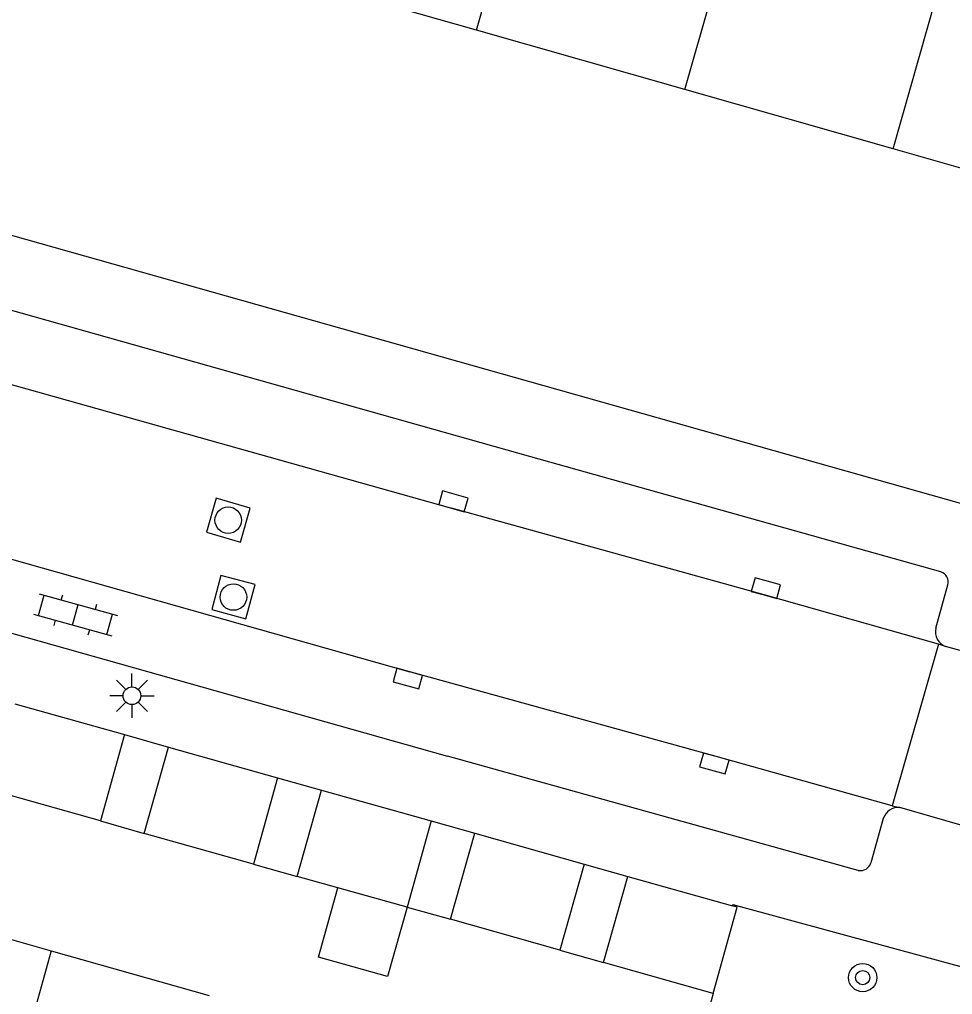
# Model space of a CAD drawing. Extents: x 132994 to 136000, y 393499 to 395512.
# Drawn here: x 134102.28 to 134128.66, y 394443.78 to 394471.34 of the extents above; entities that cross this region are included whole.
import ezdxf

# ---------------------------------------------------------------- set-up
doc = ezdxf.new("R2010")
doc.units = 0
for name, color, linetype in [('gg-afsc-muur', 7, 'Continuous'), ('gg-bbg-bijgebouw', 7, 'Continuous'), ('gg-bbg-hoofdgebouw', 7, 'Continuous'), ('gg-bbg-luifel en loopbrug', 7, 'Continuous'), ('gg-bbg-tussenscheiding', 7, 'Continuous'), ('gg-knt-verharding', 7, 'Continuous'), ('gg-knt-verharding nz', 7, 'Continuous'), ('gt-symb-boom', 7, 'Continuous'), ('gt-symb-klinker verharding', 7, 'Continuous'), ('gt-symb-kolk', 7, 'Continuous'), ('gt-symb-lichtmast', 7, 'Continuous'), ('gt-symb-rioolschacht', 7, 'Continuous')]:
    doc.layers.add(name, color=color, linetype=linetype)

# ---------------------------------------------------------------- blocks, each defined once
blk = doc.blocks.new('gt0-BOOM')
at = {"layer": 'gt-symb-boom'}
for radius in [0.4, 0.2]:
    blk.add_circle((0, 0), radius, dxfattribs=at)
blk = doc.blocks.new('gt0-KOLK')
at = {"layer": 'gt-symb-kolk'}
blk.add_lwpolyline([(0, 0), (0.375, 0), (0.375, 0.4), (-0.375, 0.4), (-0.375, 0), (0, 0)], dxfattribs=at)
blk = doc.blocks.new('gt0-LMAST')
at = {"layer": 'gt-symb-lichtmast'}
for p, q in [((-0.005, 0.246), (-0.005, 0.621)), ((-0.182, 0.173), (-0.447, 0.438)), ((0.172, 0.173), (0.437, 0.438)), ((-0.255, -0.004), (-0.63, -0.004)), ((-0.182, -0.181), (-0.447, -0.446)), ((-0.005, -0.254), (-0.005, -0.629)), ((0.437, -0.446), (0.172, -0.181)), ((0.245, -0.004), (0.62, -0.004))]:
    blk.add_line(p, q, dxfattribs=at)
blk.add_circle((-0.005, -0.004), 0.25, dxfattribs=at)
blk = doc.blocks.new('gt0-KL1')
at = {"layer": 'gt-symb-klinker verharding'}
for p, q in [((-1.15, 0.3), (1.15, 0.3)), ((-1, -0.3), (-1, 0.3)), ((-0.5, 0.3), (-0.5, 0.45)), ((0, -0.3), (0, 0.3)), ((0.5, 0.3), (0.5, 0.45)), ((1, -0.3), (1, 0.3)), ((-1.15, -0.3), (1.15, -0.3)), ((-0.5, -0.45), (-0.5, -0.3)), ((0.5, -0.45), (0.5, -0.3))]:
    blk.add_line(p, q, dxfattribs=at)
blk = doc.blocks.new('gt0-RS')
at = {"layer": 'gt-symb-rioolschacht'}
blk.add_lwpolyline([(-0.5, -0.5), (0.5, -0.5), (0.5, 0.5), (-0.5, 0.5)], close=True, dxfattribs=at)
blk.add_circle((0, 0), 0.375, dxfattribs=at)

msp = doc.modelspace()

# ---------------------------------------------------------------- linework, layer by layer
at = {"layer": 'gg-afsc-muur'}
msp.add_line((134121.89, 394443.81), (134120.888, 394440.018), dxfattribs=at)
at = {"layer": 'gg-bbg-bijgebouw'}
for p, q in [((134102.15, 394452), (134105.25, 394451.13)), ((134105.25, 394451.13), (134104.57, 394448.69)), ((134105.81, 394448.33), (134106.49, 394450.77)), ((134106.49, 394450.77), (134109.58, 394449.91)), ((134109.58, 394449.91), (134108.901, 394447.47)), ((134104.57, 394448.69), (134101.46, 394449.57)), ((134110.13, 394447.12), (134110.82, 394449.56)), ((134110.82, 394449.56), (134113.92, 394448.69)), ((134113.92, 394448.69), (134113.24, 394446.25)), ((134108.901, 394447.47), (134105.81, 394448.33)), ((134114.47, 394445.91), (134115.16, 394448.34)), ((134115.16, 394448.34), (134118.25, 394447.47)), ((134118.25, 394447.47), (134117.56, 394445.04)), ((134111.283, 394446.798), (134110.13, 394447.12)), ((134118.79, 394444.69), (134119.48, 394447.12)), ((134119.48, 394447.12), (134122.438, 394446.287)), ((134113.24, 394446.25), (134111.283, 394446.798)), ((134117.56, 394445.04), (134114.47, 394445.91)), ((134121.89, 394443.81), (134118.79, 394444.69))]:
    msp.add_line(p, q, dxfattribs=at)
msp.add_lwpolyline([(134121.89, 394443.81), (134122.57, 394446.25), (134122.438, 394446.287)], dxfattribs=at)
at = {"layer": 'gg-bbg-hoofdgebouw'}
for p, q in [((134121.093, 394469.354), (134115.205, 394471.031)), ((134126.98, 394467.678), (134121.093, 394469.354)), ((134132.87, 394466), (134126.98, 394467.678)), ((134098.713, 394446.283), (134103.18, 394445.021)), ((134103.18, 394445.021), (134107.647, 394443.759))]:
    msp.add_line(p, q, dxfattribs=at)
msp.add_lwpolyline([(134115.205, 394471.031), (134109.311, 394472.71), (134109.97, 394475)], dxfattribs=at)
at = {"layer": 'gg-bbg-luifel en loopbrug'}
for p, q in [((134105.25, 394451.13), (134106.49, 394450.77)), ((134109.58, 394449.91), (134110.82, 394449.56)), ((134104.57, 394448.69), (134105.81, 394448.33)), ((134113.92, 394448.69), (134115.16, 394448.34)), ((134108.901, 394447.47), (134110.13, 394447.12)), ((134118.25, 394447.47), (134119.48, 394447.12)), ((134113.24, 394446.25), (134114.47, 394445.91)), ((134117.56, 394445.04), (134118.79, 394444.69))]:
    msp.add_line(p, q, dxfattribs=at)
msp.add_lwpolyline([(134113.24, 394446.25), (134112.689, 394444.294), (134110.733, 394444.844), (134111.283, 394446.798)], dxfattribs=at)
at = {"layer": 'gg-bbg-tussenscheiding'}
for p, q in [((134115.205, 394471.031), (134117.489, 394479.065)), ((134121.093, 394469.354), (134123.384, 394477.411)), ((134126.98, 394467.678), (134129.278, 394475.758)), ((134103.18, 394445.021), (134100.221, 394434.47))]:
    msp.add_line(p, q, dxfattribs=at)
at = {"layer": 'gg-knt-verharding'}
for p, q in [((134130.325, 394457.255), (134083.399, 394470.499)), ((134116.739, 394458.978), (134083.017, 394468.482)), ((134128.333, 394455.727), (134116.739, 394458.978)), ((134092.217, 394456.777), (134114.381, 394450.516)), ((134128.188, 394454.135), (134128.534, 394455.361)), ((134128.263, 394453.685), (134126.954, 394449.113)), ((134128.464, 394453.617), (134128.263, 394453.685)), ((134131.363, 394452.816), (134128.464, 394453.617)), ((134125.998, 394447.291), (134114.381, 394450.516)), ((134126.954, 394449.113), (134127.175, 394449.068)), ((134130.523, 394448.106), (134127.175, 394449.068)), ((134126.705, 394448.756), (134126.351, 394447.507))]:
    msp.add_line(p, q, dxfattribs=at)
msp.add_lwpolyline([(134122.438, 394446.287), (134122.45, 394446.331), (134129.477, 394444.417), (134129.444, 394444.325), (134129.586, 394444.285)], dxfattribs=at)
for centre, radius, start, end in [((134128.236, 394455.436), 0.307, 345.9635, 71.5859), ((134128.628, 394454.037), 0.45, 167.3987, 248.7003), ((134127.131, 394448.624), 0.446, 84.3905, 162.7643), ((134126.061, 394447.584), 0.3, 257.8706, 345.0542)]:
    msp.add_arc(centre, radius, start, end, dxfattribs=at)
at = {"layer": 'gg-knt-verharding nz'}
for points in [[(134081.743, 394466.742), (134084.767, 394465.872), (134114.497, 394457.528)], [(134092.027, 394458.942), (134094.388, 394458.249), (134113.316, 394452.905)], [(134128.263, 394453.685), (134123.332, 394455.075), (134114.497, 394457.528)], [(134126.954, 394449.113), (134121.981, 394450.508), (134113.316, 394452.905)]]:
    msp.add_lwpolyline(points, dxfattribs=at)

# ---------------------------------------------------------------- block references
at = {"layer": 'gt-symb-boom'}
msp.add_blockref('gt0-BOOM', (134126.122, 394444.262), dxfattribs=at)
at = {"layer": 'gt-symb-klinker verharding', "rotation": -15.48118592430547}
msp.add_blockref('gt0-KL1', (134103.865, 394454.514), dxfattribs=at)
at = {"layer": 'gt-symb-kolk'}
for p, rotation in [((134114.497, 394457.528), -15.85671997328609), ((134123.332, 394455.075), -15.739225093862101), ((134113.316, 394452.905), 164.2352843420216), ((134121.981, 394450.508), 164.5367964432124)]:
    msp.add_blockref('gt0-KOLK', p, dxfattribs=dict(at, rotation=rotation))
at = {"layer": 'gt-symb-lichtmast'}
msp.add_blockref('gt0-LMAST', (134105.467, 394452.23), dxfattribs=at)
at = {"layer": 'gt-symb-rioolschacht'}
for p, rotation in [((134108.184, 394457.188), -15.94096201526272), ((134108.33, 394455.016), -14.852406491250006)]:
    msp.add_blockref('gt0-RS', p, dxfattribs=dict(at, rotation=rotation))

doc.saveas('drawing.dxf')
